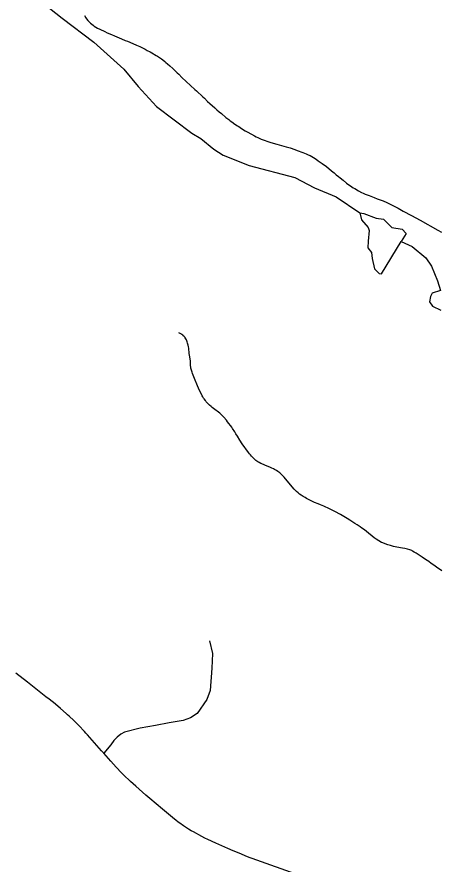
# Model space of a CAD drawing. Extents: x -19 to 366, y -4 to 359.
# Drawn here: x 145.477 to 145.88, y 188.692 to 189.502 of the extents above; entities that cross this region are included whole.
import ezdxf

# ---------------------------------------------------------------- set-up
doc = ezdxf.new("R2010")
doc.units = 0
for name, color, linetype in [('R_ROW', 7, 'Continuous'), ('R_ROW Annot', 7, 'Continuous'), ('R_Temp Easement', 7, 'Continuous'), ('Sheet Fence', 7, 'Continuous')]:
    doc.layers.add(name, color=color, linetype=linetype)

msp = doc.modelspace()

# ---------------------------------------------------------------- linework, layer by layer
at = {"layer": 'R_ROW'}
for points in [[(145.54116, 189.50346), (145.54248, 189.50128), (145.5432, 189.50025), (145.54443, 189.49872), (145.54577, 189.49727), (145.54704, 189.4961), (145.54806, 189.49519), (145.54935, 189.49415), (145.55051, 189.49329), (145.55206, 189.49225), (145.55372, 189.4913), (145.55586, 189.49021), (145.5605, 189.48799)], [(145.5605, 189.48799), (145.56299, 189.48684), (145.56686, 189.48507), (145.56979, 189.4838), (145.57657, 189.48111), (145.58022, 189.47961), (145.58235, 189.47869), (145.58444, 189.47778), (145.59106, 189.47495), (145.59257, 189.47427), (145.59399, 189.47361), (145.59911, 189.47111), (145.60123, 189.46999), (145.60404, 189.4685), (145.6057, 189.46756), (145.60987, 189.46514), (145.61091, 189.4645), (145.61287, 189.46324), (145.61485, 189.46194), (145.61618, 189.4609), (145.61788, 189.45954), (145.61907, 189.45852), (145.62068, 189.45712), (145.62274, 189.45526), (145.62557, 189.45266), (145.62869, 189.44967), (145.62979, 189.44862), (145.63135, 189.44712), (145.63444, 189.44418), (145.64675, 189.43275), (145.64833, 189.43129), (145.65432, 189.42573), (145.65586, 189.42427), (145.65895, 189.42128), (145.66098, 189.41935), (145.66577, 189.41502), (145.66787, 189.41315), (145.67, 189.41135), (145.67212, 189.40955), (145.67642, 189.40595), (145.67814, 189.40457), (145.67916, 189.40377), (145.68059, 189.40268), (145.68207, 189.40161), (145.68497, 189.39956), (145.68739, 189.39796), (145.68876, 189.39708), (145.69132, 189.39541), (145.69485, 189.39324), (145.69728, 189.39184), (145.70371, 189.38823), (145.70535, 189.38735), (145.70691, 189.38662), (145.7101, 189.38524), (145.71197, 189.38446), (145.71752, 189.38248), (145.71934, 189.38192), (145.72517, 189.38037), (145.72753, 189.37972), (145.73405, 189.37783), (145.73788, 189.3767), (145.7424, 189.37525), (145.7447, 189.37438), (145.75006, 189.37231), (145.75315, 189.37108), (145.75519, 189.37018), (145.75695, 189.36936), (145.7603, 189.36745), (145.76283, 189.36592), (145.76486, 189.36455), (145.76861, 189.36198), (145.77266, 189.35888), (145.77751, 189.35493), (145.77989, 189.35287), (145.78208, 189.35101), (145.78405, 189.34934), (145.78575, 189.348), (145.78858, 189.34577), (145.79188, 189.34317), (145.79421, 189.34143), (145.79556, 189.3405), (145.79832, 189.33871), (145.79974, 189.33786), (145.80328, 189.33587), (145.80631, 189.33428), (145.80783, 189.33353), (145.80977, 189.33262), (145.81167, 189.33185), (145.81339, 189.33116), (145.81842, 189.3292), (145.82127, 189.32815), (145.82302, 189.3275), (145.82676, 189.32604), (145.8304, 189.32456), (145.83631, 189.32177), (145.84115, 189.3191), (145.84609, 189.31643), (145.85396, 189.31207), (145.86232, 189.30753), (145.87908, 189.29821)], [(145.87908, 189.29821), (145.8826, 189.29624)], [(145.55959, 188.79802), (145.5575, 188.80035), (145.54637, 188.81298), (145.54412, 188.81548), (145.54251, 188.81724), (145.54104, 188.81881), (145.53563, 188.82445), (145.53087, 188.82926), (145.52654, 188.83329), (145.52495, 188.83473), (145.52357, 188.83597), (145.51824, 188.84065), (145.51557, 188.84292), (145.51139, 188.84638), (145.51008, 188.84744), (145.50748, 188.84949), (145.50433, 188.85196), (145.50111, 188.85445), (145.4866, 188.86579), (145.47535, 188.87455)], [(145.74704, 188.68092), (145.70169, 188.69729), (145.69968, 188.69804), (145.69726, 188.69897), (145.68909, 188.70224), (145.68331, 188.70464), (145.67837, 188.70676), (145.66977, 188.71054), (145.66694, 188.71184), (145.65911, 188.71557), (145.65639, 188.71689), (145.65332, 188.71841), (145.64532, 188.72269), (145.64316, 188.72387), (145.64082, 188.7253), (145.63869, 188.72661), (145.63579, 188.72856), (145.63231, 188.73097), (145.63079, 188.73213), (145.62841, 188.73398), (145.62729, 188.73486), (145.61581, 188.74435), (145.60353, 188.75477), (145.59996, 188.75784), (145.59021, 188.76634), (145.58512, 188.77097), (145.57851, 188.77731), (145.57666, 188.77918), (145.57147, 188.78476), (145.56642, 188.79036), (145.55959, 188.79802)]]:
    msp.add_lwpolyline(points, dxfattribs=at)
at = {"layer": 'R_ROW Annot'}
for points in [[(145.63651, 189.1964), (145.6357, 189.19713), (145.63551, 189.19731), (145.63512, 189.19763), (145.63417, 189.19839), (145.63398, 189.1985), (145.63138, 189.1998)], [(145.80475, 189.01448), (145.8019, 189.01639), (145.79989, 189.01773), (145.79502, 189.02076), (145.79241, 189.02238), (145.78602, 189.02629), (145.78058, 189.02924), (145.77555, 189.03175), (145.77015, 189.03415), (145.7671, 189.03544), (145.76463, 189.03647), (145.76137, 189.03778), (145.75943, 189.03859), (145.75734, 189.03961), (145.75347, 189.04163), (145.75216, 189.0424), (145.7504, 189.04347), (145.7484, 189.04479), (145.74687, 189.04582), (145.74544, 189.04696), (145.74413, 189.04808), (145.74162, 189.05059), (145.73821, 189.05447), (145.73211, 189.06196), (145.73074, 189.06346), (145.72928, 189.0648), (145.72794, 189.06592), (145.72702, 189.06664), (145.7261, 189.06728), (145.7247, 189.06816), (145.72297, 189.06916), (145.72184, 189.06974), (145.72047, 189.07043), (145.71845, 189.07141), (145.71593, 189.07255), (145.71374, 189.07349), (145.7123, 189.07409), (145.71, 189.07509), (145.70813, 189.07593), (145.70702, 189.0766), (145.70523, 189.07774), (145.70445, 189.07841), (145.70243, 189.0803), (145.70185, 189.08091), (145.70091, 189.08193), (145.69986, 189.08316), (145.69892, 189.08434), (145.69804, 189.08554), (145.69201, 189.09381), (145.6898, 189.09718), (145.68741, 189.10118), (145.68611, 189.10346), (145.68501, 189.10532), (145.68288, 189.10838), (145.68202, 189.10958), (145.67788, 189.11499), (145.67687, 189.11629), (145.67439, 189.11927), (145.67319, 189.12055), (145.67056, 189.12302), (145.66941, 189.12405), (145.66583, 189.12666), (145.66445, 189.12774), (145.66335, 189.12863), (145.66221, 189.12958), (145.66075, 189.1309), (145.65929, 189.13227), (145.65765, 189.13399), (145.65686, 189.13508), (145.65563, 189.13677), (145.65511, 189.13752), (145.65446, 189.13864), (145.65388, 189.13974), (145.65018, 189.14695), (145.64922, 189.14911), (145.64644, 189.15636), (145.64588, 189.15788), (145.64465, 189.16096), (145.64418, 189.16219), (145.64351, 189.1642), (145.64317, 189.16535), (145.64293, 189.16628), (145.64285, 189.16706), (145.64273, 189.16872), (145.64265, 189.1699), (145.64262, 189.17077), (145.64259, 189.17196), (145.64251, 189.17314), (145.64168, 189.17862), (145.64146, 189.18027), (145.64091, 189.18542), (145.64075, 189.18662), (145.64033, 189.18825), (145.63975, 189.19013), (145.63941, 189.19121), (145.63864, 189.19312), (145.63811, 189.19433), (145.63758, 189.19521), (145.63741, 189.1954), (145.63651, 189.1964)], [(145.88288, 188.97236), (145.87795, 188.97577), (145.87531, 188.97774), (145.87289, 188.97948), (145.87049, 188.9812), (145.86737, 188.98335), (145.86426, 188.98544), (145.86242, 188.98667), (145.85844, 188.98925), (145.85672, 188.99033), (145.85501, 188.9913), (145.85422, 188.99169), (145.85242, 188.99252), (145.85032, 188.99308), (145.84765, 188.99365), (145.84538, 188.99404), (145.83993, 188.99507), (145.83695, 188.99566), (145.83401, 188.9965), (145.83124, 188.9973), (145.82895, 188.99803), (145.82672, 188.99898), (145.82539, 188.9996), (145.8227, 189.00102), (145.82014, 189.00262), (145.81833, 189.0039), (145.81644, 189.00535), (145.81287, 189.00823), (145.80891, 189.01141), (145.80651, 189.01322), (145.80475, 189.01448)], [(145.66075, 188.90545), (145.66365, 188.89318), (145.66288, 188.87916), (145.66129, 188.85781), (145.65826, 188.84923), (145.649, 188.83585), (145.64256, 188.83179), (145.63564, 188.82935), (145.62217, 188.82701), (145.60901, 188.82438), (145.59449, 188.82201), (145.57943, 188.81798), (145.57591, 188.81624), (145.57227, 188.8133), (145.56939, 188.81009), (145.56625, 188.80582), (145.55959, 188.79802)]]:
    msp.add_lwpolyline(points, dxfattribs=at)
at = {"layer": 'R_Temp Easement'}
for points in [[(145.49382, 189.5215), (145.51972, 189.50072), (145.55017, 189.47788), (145.57874, 189.45218), (145.59247, 189.43534), (145.61001, 189.41624), (145.64389, 189.39075), (145.65245, 189.38566)], [(145.65245, 189.38566), (145.66502, 189.37547), (145.67377, 189.36981), (145.69866, 189.36004), (145.74235, 189.34845), (145.76118, 189.33847), (145.7819, 189.32983), (145.80454, 189.31454), (145.80608, 189.30809), (145.81257, 189.30053), (145.81353, 189.29768), (145.81243, 189.28762), (145.81208, 189.28135), (145.81571, 189.27662), (145.8163, 189.27112), (145.81862, 189.26125), (145.82319, 189.25672), (145.82528, 189.25635), (145.84412, 189.28718), (145.85457, 189.28248), (145.86771, 189.27152), (145.87325, 189.26376), (145.87881, 189.24974), (145.8817, 189.24045), (145.87393, 189.23776), (145.87224, 189.23452), (145.87131, 189.22958), (145.87398, 189.22542), (145.88216, 189.22146)], [(145.80454, 189.31454), (145.80852, 189.31418), (145.82012, 189.30967), (145.82733, 189.30875), (145.83514, 189.30062), (145.84521, 189.29896), (145.84902, 189.2948), (145.84412, 189.28718)]]:
    msp.add_lwpolyline(points, dxfattribs=at)
at = {"layer": 'Sheet Fence'}
for points in [[(154.11585, 1.87092), (153.9063, 10.48743), (153.69602, 19.10409), (153.48501, 27.72087), (153.27327, 36.3378), (153.0608, 44.95486), (152.84759, 53.57206), (152.63366, 62.1894), (152.419, 70.80688), (152.20362, 79.42449), (151.98751, 88.04225), (151.77068, 96.66014), (151.55312, 105.27817), (151.33484, 113.89634), (151.11584, 122.51465), (150.89612, 131.13311), (150.67568, 139.7517), (150.45452, 148.37043), (150.23264, 156.98931), (150.01005, 165.60832), (149.78674, 174.22748), (149.56272, 182.84677), (149.33799, 191.46621), (149.11254, 200.0858), (148.88638, 208.70552), (148.65952, 217.32539), (148.43194, 225.9454), (148.20366, 234.56555), (147.97466, 243.18584), (147.74497, 251.80628), (147.51457, 260.42687), (147.28346, 269.04759), (147.05165, 277.66846), (146.81914, 286.28948), (146.58593, 294.91064), (146.35202, 303.53194), (146.11742, 312.15339), (145.88211, 320.77499), (145.64611, 329.39673), (145.40941, 338.01861), (145.17202, 346.64065)], [(146.77834, 1.69699), (146.57878, 10.31313), (146.37852, 18.92942), (146.17757, 27.54584), (145.97591, 36.16241), (145.77356, 44.77911), (145.57052, 53.39596), (145.36679, 62.01295), (145.16236, 70.63008), (144.95724, 79.24735), (144.75142, 87.86477), (144.54492, 96.48232), (144.33773, 105.10002), (144.12986, 113.71787), (143.92129, 122.33585), (143.71204, 130.95398), (143.5021, 139.57225), (143.29148, 148.19067), (143.08018, 156.80923), (142.8682, 165.42794), (142.65553, 174.04679), (142.44218, 182.66579), (142.22816, 191.28493), (142.01345, 199.90421), (141.79807, 208.52365), (141.58202, 217.14322), (141.36528, 225.76295), (141.14788, 234.38282), (140.9298, 243.00284), (140.71105, 251.623), (140.49162, 260.24332), (140.27153, 268.86377), (140.05077, 277.48438), (139.82934, 286.10514), (139.60724, 294.72604), (139.38447, 303.34709), (139.16105, 311.96829), (138.93695, 320.58964), (138.7122, 329.21114), (138.48678, 337.83278), (138.2607, 346.45458)], [(0, 180.89994), (7.12284, 180.90436), (14.24566, 180.9176), (21.36847, 180.93968), (28.49124, 180.97058), (35.61397, 181.01031), (42.73664, 181.05888), (49.85925, 181.11627), (56.98178, 181.18249), (64.10422, 181.25754), (71.22656, 181.34142), (78.3488, 181.43413), (85.47091, 181.53567), (92.5929, 181.64603), (99.71474, 181.76523), (106.83643, 181.89325), (113.95795, 182.0301), (121.0793, 182.17578), (128.20046, 182.33029), (135.32143, 182.49362), (142.44218, 182.66579), (149.56272, 182.84677), (156.68303, 183.03659), (163.8031, 183.23523), (170.92291, 183.4427), (178.04247, 183.65899), (185.16175, 183.88411), (192.28074, 184.11805), (199.39944, 184.36082), (206.51784, 184.61242), (213.63591, 184.87283), (220.75366, 185.14207), (227.87107, 185.42014), (234.98813, 185.70702), (242.10483, 186.00273), (249.22115, 186.30726), (256.33709, 186.62061), (263.45264, 186.94279), (270.56779, 187.27378), (277.68251, 187.61359), (284.79682, 187.96222), (291.91068, 188.31967), (299.02409, 188.68594), (306.13705, 189.06103), (313.24954, 189.44494), (320.36154, 189.83766), (327.47305, 190.23919), (334.58406, 190.64954), (341.69455, 191.06871)]]:
    msp.add_spline(points, degree=3, dxfattribs=at)

doc.saveas('drawing.dxf')
